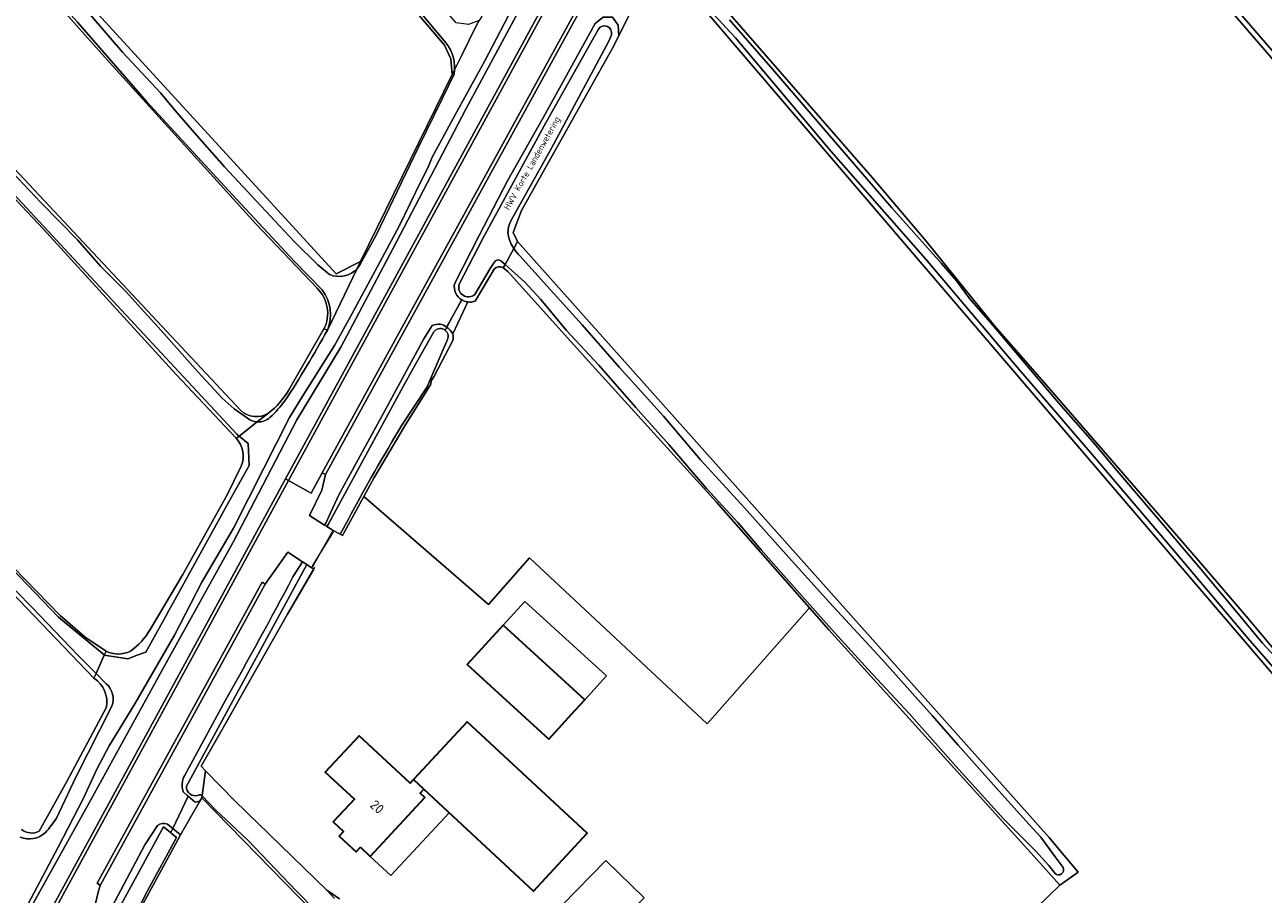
# Model space of a CAD drawing. Header units: metres. Extents: x 149984 to 156489, y 469398 to 478068.
# Tile 416 of 656: x 153178 to 153351, y 474618 to 474739. Entities that reach past the tile are written whole.
import ezdxf
from ezdxf.enums import TextEntityAlignment as Align

# ---------------------------------------------------------------- set-up
doc = ezdxf.new("R2010")
doc.units = ezdxf.units.M
doc.header["$LTSCALE"] = 0.75
for name, color, linetype, lineweight in [('B-WE-GK-BESCHOEIING-G', 252, 'GK-BESCHOEIING-SO', 18), ('B-WE-GR-GRAS-GV', 252, 'Continuous', 13), ('B-WE-KW-KUNSTWERK_DUIKER-G', 6, 'Continuous', 18), ('B-WE-OG-BEBOUWING-GV', 6, 'Continuous', 35), ('B-WE-OG-BEBOUWING-T18', 1, 'Continuous', 18), ('B-WE-OG-BEBOUWING_LUIFEL-GV', 6, 'Continuous', 18), ('B-WE-OG-BEBOUWING_OVERBOUWING-GV', 6, 'Continuous', 18), ('B-WE-OG-TERREIN_ERF-GV', 252, 'Continuous', 18), ('B-WE-OG-TERREIN_OEVER-GV', 252, 'Continuous', 18), ('B-WE-OG-TOPOGRAFIE-T18', 7, 'Continuous', 18), ('B-WE-OG-WATER-GV', 252, 'Continuous', 18), ('B-WE-OG-WATER_SLOOT-GV', 252, 'Continuous', 18), ('B-WE-OG-WEG-GV', 252, 'Continuous', 18), ('B-WE-VH-GESLOTENVERHARDING_ASFALT-GV', 252, 'Continuous', 18)]:
    doc.layers.add(name, color=color, linetype=linetype, lineweight=lineweight)
doc.styles.add('NLCS-ISO-M500-T18', font='NLCS-ISO.ttf', dxfattribs={"height": 0.9})
doc.styles.add('NLCS-ISO-M750-T18', font='NLCS-ISO.ttf', dxfattribs={"height": 1.35})
doc.linetypes.add('GK-BESCHOEIING-SO', pattern='A,18,-3,[1,NLCS.SHX,S=0.6,R=0,X=0,Y=0],-3', length=24)

msp = doc.modelspace()

# ---------------------------------------------------------------- linework, layer by layer
at = {"layer": 'B-WE-GK-BESCHOEIING-G', "flags": 128}
for points in [[(153202.578, 474635.673), (153206.079, 474641.791), (153209.558, 474647.97), (153214.646, 474656.914), (153218.451, 474663.447)], [(153203.199, 474635.036), (153202.578, 474635.673)], [(153220.102, 474618.402), (153207.295, 474630.835), (153203.199, 474635.036)]]:
    msp.add_lwpolyline(points, dxfattribs=at)
at = {"layer": 'B-WE-GR-GRAS-GV', "flags": 128}
msp.add_lwpolyline([(153167.074, 474790.302), (153159.561, 474798.238), (153145.674, 474787.08), (153146.765, 474785.889), (153221.41, 474704.396), (153224.834, 474706.109), (153237.636, 474732.229), (153237.423, 474734.4), (153236.543, 474736.326), (153232.156, 474741.422), (153226.536, 474747.932), (153218.142, 474757.766), (153214.862, 474761.583), (153215.089, 474761.773), (153210.733, 474766.605), (153187.197, 474795.962), (153172.547, 474784.266)], close=True, dxfattribs=at)
for points in [[(153354.899, 474731.175), (153330.305, 474759.666), (153300.873, 474797.699)], [(153146.765, 474785.889), (153145.674, 474787.08), (153144.682, 474786.619), (153143.396, 474785.549), (153142.588, 474784.857), (153127.242, 474771.722), (153128.487, 474770.392), (153208.051, 474685.371)], [(153218.754, 474702.415), (153210.194, 474711.377), (153189.876, 474733.805), (153175.904, 474749.476), (153157.621, 474769.317), (153144.921, 474783.413)], [(153207.475, 474681.464), (153199.115, 474690.381), (153180.537, 474710.69), (153164.697, 474727.454), (153150.012, 474743.154), (153138.573, 474755.718), (153127.105, 474768.441)], [(153268.917, 474749.366), (153276.379, 474740.633), (153284.925, 474730.843), (153296.265, 474717.792), (153303.773, 474708.953), (153313.317, 474697.159), (153319.946, 474689.627), (153331.823, 474675.898), (153342.075, 474664.088), (153348.421, 474656.643), (153356.219, 474647.389)], [(153268.319, 474746.592), (153267.167, 474747.505), (153263.551, 474742.983), (153260.9, 474737.681), (153260.178, 474736.236), (153247.28, 474713.257), (153246.129, 474710.161), (153246.724, 474708.933), (153320.966, 474625.755), (153322.283, 474624.111), (153324.983, 474620.91), (153322.414, 474619.064), (153309.781, 474606.789), (153308.918, 474605.834), (153314.285, 474599.934), (153314.35, 474599.99), (153315.277, 474600.88), (153323.258, 474592.3), (153419.726, 474484.604)], [(153764.311, 474258.257), (153588.833, 474372.324), (153563.628, 474400.279), (153532.472, 474437.27), (153466.855, 474513.867), (153412.623, 474577.864), (153268.319, 474746.592)], [(153099.789, 474745.236), (153102.629, 474741.547), (153106.137, 474737.686), (153115.003, 474728.729), (153125.385, 474718.35), (153133.852, 474709.655), (153143.095, 474699.169), (153149.802, 474691.786), (153159.232, 474681.626), (153168.057, 474672.109), (153174.769, 474665.119), (153182.894, 474656.729), (153186.393, 474653.716), (153189.302, 474651.741)], [(153187.624, 474647.977), (153173.984, 474662.187), (153156.824, 474680.622), (153140.217, 474698.776), (153128.162, 474711.638), (153117.614, 474722.223), (153104.828, 474735.477), (153098.708, 474742.197), (153097.529, 474743.701)], [(153243.491, 474705.074), (153240.846, 474700.606)], [(153287.503, 474657.795), (153274.523, 474672.539), (153256.224, 474692.689), (153245.405, 474704.736), (153244.729, 474705.244)], [(153239.8, 474700.482), (153237.71, 474696.02), (153237.78, 474695.74), (153237.78, 474695.52), (153237.75, 474695.18), (153235.07, 474690.03), (153234.7, 474689.48), (153234.62, 474688.99), (153231.013, 474683.185), (153226.691, 474675.907), (153225.282, 474673.319), (153242.711, 474658.273), (153248.426, 474664.782), (153273.191, 474641.604), (153287.503, 474657.795)], [(153214.75, 474688.11), (153219.719, 474696.711)], [(153195.476, 474654.768), (153200.016, 474662.467), (153206.191, 474673.549), (153208.189, 474677.553)], [(153179.971, 474626.602), (153183.818, 474633.538), (153189.368, 474643.929)], [(153254.857, 474577.161), (153250.192, 474581.937), (153246.519, 474586.402), (153242.231, 474590.789), (153240.149, 474593.034), (153224.002, 474609.436), (153202.668, 474631.259), (153202.413, 474630.813), (153199.718, 474626.108), (153199.716, 474626.105), (153199.349, 474625.434), (153192.697, 474613.27)]]:
    msp.add_lwpolyline(points, dxfattribs=at)
at = {"layer": 'B-WE-GR-GRAS-GV'}
for points in [[(153244.729, 474705.244, 0.3827573), (153243.491, 474705.074)], [(153219.719, 474696.711, 0.3283409), (153218.754, 474702.415)], [(153240.846, 474700.606, -0.1236814), (153239.8, 474700.482)], [(153212.012, 474684.991, 0.0922777), (153214.75, 474688.11)], [(153208.051, 474685.371, 0.3525585), (153212.012, 474684.991)], [(153208.189, 474677.553, 0.2933245), (153207.475, 474681.464)], [(153192.703, 474651.746, 0.104393), (153195.476, 474654.768)], [(153189.302, 474651.741, 0.2349294), (153192.703, 474651.746)], [(153189.368, 474643.929, 0.3021941), (153187.624, 474647.977)], [(153177.522, 474626.865, 0.2968094), (153179.971, 474626.602)]]:
    msp.add_lwpolyline(points, format="xyb", dxfattribs=at)
at = {"layer": 'B-WE-KW-KUNSTWERK_DUIKER-G', "flags": 128}
for points in [[(153236.672, 474696.573), (153239.031, 474700.913)], [(153218.141, 474663.68), (153218.147, 474663.691), (153221.065, 474668.383), (153221.068, 474668.389)], [(153198.358, 474626.38), (153200.757, 474631.519)], [(153198.3, 474626.429), (153198.302, 474626.432)]]:
    msp.add_lwpolyline(points, dxfattribs=at)
at = {"layer": 'B-WE-OG-BEBOUWING-GV', "flags": 128}
for points in [[(153244.748, 474655.376), (153239.723, 474649.89), (153251.093, 474639.475), (153254.794, 474643.515), (153256.125, 474644.968)], [(153239.72, 474641.89), (153232.225, 474633.824), (153233.683, 474632.47), (153248.969, 474618.266), (153256.463, 474626.331)], [(153224.81, 474624.375), (153226.179, 474623.102), (153233.804, 474631.307), (153233.159, 474631.906), (153233.683, 474632.47), (153232.225, 474633.824), (153231.756, 474633.319), (153224.628, 474639.943), (153219.911, 474634.866), (153223.976, 474631.088), (153221.015, 474627.902), (153222.429, 474626.588), (153221.83, 474625.943), (153224.211, 474623.731)]]:
    msp.add_lwpolyline(points, close=True, dxfattribs=at)
at = {"layer": 'B-WE-OG-BEBOUWING_LUIFEL-GV', "flags": 128}
for points in [[(153244.748, 474655.376), (153256.125, 474644.968), (153259.157, 474648.282), (153247.78, 474658.69)], [(153226.179, 474623.102), (153229.063, 474620.422), (153237.212, 474629.191), (153233.683, 474632.47), (153233.159, 474631.906), (153233.804, 474631.307)]]:
    msp.add_lwpolyline(points, close=True, dxfattribs=at)
at = {"layer": 'B-WE-OG-BEBOUWING_OVERBOUWING-GV', "flags": 128}
msp.add_lwpolyline([(153252.991, 474616.306), (153258.363, 474611.093), (153264.417, 474617.331), (153259.044, 474622.544)], close=True, dxfattribs=at)
at = {"layer": 'B-WE-OG-TERREIN_ERF-GV', "flags": 128}
for points in [[(153238.955, 474700.776), (153236.84, 474696.975)], [(153237.71, 474696.02), (153239.8, 474700.482)], [(153287.503, 474657.795), (153273.191, 474641.604), (153248.426, 474664.782), (153242.711, 474658.273), (153225.282, 474673.319), (153222.332, 474667.899), (153221.988, 474668.062), (153221.011, 474668.601), (153218.211, 474663.715), (153218.003, 474663.383), (153218.3, 474663.189), (153214.646, 474656.914), (153209.558, 474647.97), (153206.079, 474641.791), (153202.578, 474635.673), (153203.199, 474635.036), (153207.295, 474630.835), (153220.102, 474618.402), (153221.887, 474617.191)], [(153269.033, 474568.648), (153307.307, 474604.344), (153308.918, 474605.834), (153309.781, 474606.789), (153322.414, 474619.064), (153319.29, 474622.64), (153290.21, 474654.72), (153287.503, 474657.795)]]:
    msp.add_lwpolyline(points, dxfattribs=at)
at = {"layer": 'B-WE-OG-TERREIN_ERF-GV'}
for points in [[(153239.8, 474700.482, -0.1050176), (153238.955, 474700.776)], [(153236.84, 474696.975, -0.1124686), (153237.71, 474696.02)]]:
    msp.add_lwpolyline(points, format="xyb", dxfattribs=at)
at = {"layer": 'B-WE-OG-TERREIN_ERF-GV', "flags": 128}
for points in [[(153256.125, 474644.968), (153254.794, 474643.515), (153251.093, 474639.475), (153239.723, 474649.89), (153244.748, 474655.376)], [(153256.463, 474626.331), (153248.969, 474618.266), (153233.683, 474632.47), (153233.159, 474631.906), (153233.804, 474631.307), (153226.179, 474623.102), (153224.81, 474624.375), (153224.211, 474623.731), (153221.83, 474625.943), (153222.429, 474626.588), (153221.015, 474627.902), (153223.976, 474631.088), (153219.911, 474634.866), (153224.628, 474639.943), (153231.756, 474633.319), (153232.225, 474633.824), (153239.72, 474641.89)], [(153200.757, 474631.519), (153198.638, 474626.979), (153199.718, 474626.108), (153202.413, 474630.813), (153201.727, 474630.688)]]:
    msp.add_lwpolyline(points, close=True, dxfattribs=at)
at = {"layer": 'B-WE-OG-TERREIN_OEVER-GV', "flags": 128}
for points in [[(153294.876, 474802.126), (153295.672, 474802.043), (153297.379, 474801.866), (153300.873, 474797.699), (153330.305, 474759.666), (153354.899, 474731.175), (153410.392, 474663.858), (153412.122, 474661.759)], [(153412.407, 474662.662), (153406.032, 474669.482), (153400.821, 474676.352), (153393.883, 474685.389), (153387.238, 474693.145), (153369.517, 474714.356), (153358.536, 474728.113), (153347.262, 474741.104), (153335.936, 474754.382), (153313.3, 474782.874), (153301.769, 474797.43), (153298.106, 474801.975)], [(153169.803, 474759.907), (153178.211, 474750.564), (153186.14, 474741.684), (153191.596, 474735.347), (153196.902, 474729.671), (153198.96, 474727.189), (153201.008, 474724.817), (153205.844, 474719.368), (153213.509, 474711.095), (153215.617, 474708.854), (153218.871, 474705.682), (153220.511, 474704.316), (153220.99, 474704.154), (153221.506, 474704.062), (153222.043, 474704.052), (153222.582, 474704.127), (153223.102, 474704.286), (153223.584, 474704.523), (153224.014, 474704.823), (153224.38, 474705.173), (153224.834, 474706.109), (153221.41, 474704.396), (153146.765, 474785.889)], [(153144.921, 474783.413), (153157.621, 474769.317), (153175.904, 474749.476), (153189.876, 474733.805), (153210.194, 474711.377), (153218.754, 474702.415)], [(153219.46, 474702.169), (153215.617, 474706.11), (153206.974, 474715.454), (153195.021, 474728.433), (153185.319, 474739.523), (153174.925, 474751.038), (153163.244, 474763.749), (153151.667, 474776.176), (153148.635, 474779.46), (153145.187, 474783.775)], [(153125.336, 474525.131), (153115.025, 474505.657), (153113.11, 474502.042), (153114.499, 474501.046), (153115.664, 474500.211), (153119.061, 474506.046), (153120.327, 474508.423), (153128.589, 474523.434), (153137.197, 474540.109), (153143.463, 474550.472), (153158.668, 474579.248), (153168.259, 474597.05), (153177.34, 474613.26), (153187.169, 474630.996), (153197.91, 474650.534), (153207.063, 474666.974), (153215.953, 474684.023), (153222.063, 474694.181), (153229.3, 474707.825), (153239.503, 474727.413), (153249.395, 474745.709), (153255.207, 474756.266), (153261.868, 474768.305), (153267.56, 474779.51)], [(153208.051, 474685.371), (153128.487, 474770.392)], [(153128.596, 474769.75), (153130.971, 474767.448), (153136.204, 474762.091), (153140.485, 474757.068), (153145.179, 474751.927), (153150.704, 474745.945), (153156.483, 474739.729), (153162.314, 474733.621), (153169.846, 474725.569), (153176.259, 474718.551), (153180.206, 474714.381), (153185.33, 474709.141), (153188.527, 474705.491), (153192.092, 474701.878), (153194.648, 474699.103), (153196.981, 474696.497), (153202.152, 474690.668), (153205.526, 474687.075), (153207.208, 474685.558), (153209.047, 474684.247)], [(153127.105, 474768.441), (153138.573, 474755.718), (153150.012, 474743.154), (153164.697, 474727.454), (153180.537, 474710.69), (153199.115, 474690.381), (153207.475, 474681.464), (153207.865, 474681.767), (153207.542, 474682.036), (153188.359, 474702.674), (153139.411, 474755.458), (153127.408, 474768.639)], [(153358.127, 474642.7), (153348.668, 474653.547), (153338.136, 474666.078), (153327.236, 474678.869), (153315.919, 474692.033), (153303.685, 474706.519), (153290.514, 474721.472), (153277.184, 474737.337), (153269.17, 474746.022), (153267.437, 474747.704), (153267.377, 474747.728), (153267.167, 474747.505), (153268.319, 474746.592), (153412.623, 474577.864)], [(153097.529, 474743.701), (153098.708, 474742.197), (153104.828, 474735.477), (153117.614, 474722.223), (153128.162, 474711.638), (153140.217, 474698.776), (153156.824, 474680.622), (153173.984, 474662.187), (153187.624, 474647.977), (153187.917, 474648.633), (153185.382, 474651.209), (153178.99, 474657.821), (153170.208, 474666.768), (153165.938, 474671.057), (153157.595, 474680.182), (153145.488, 474693.266), (153134.036, 474706.342), (153121.163, 474719.418), (153111.259, 474729.399), (153106.729, 474734.063), (153098.289, 474743.501)], [(153246.51, 474742.431), (153242.199, 474734.155), (153238.103, 474726.695), (153236.215, 474723.268), (153234.807, 474720.678), (153234.279, 474719.295), (153233.308, 474717.401), (153230.239, 474711.063), (153227.2, 474705.444), (153223.648, 474698.873), (153221.185, 474694.404), (153216.675, 474687.224), (153214.934, 474684.366), (153211.293, 474677.174), (153207.096, 474668.926), (153202.675, 474661.365), (153198.88, 474653.993), (153193.327, 474644.417), (153189.758, 474638.555), (153188.01, 474635.258), (153186.18, 474631.248), (153182.637, 474624.367), (153178.401, 474616.371)], [(153260.773, 474739.133), (153260.019, 474740.244), (153258.71, 474740.244), (153257.598, 474739.346), (153250.367, 474726.265), (153245.388, 474717.473), (153241.378, 474709.74), (153237.938, 474703.018)], [(153276.305, 474739.881), (153282.393, 474732.923), (153290.016, 474724.036), (153298.972, 474713.614), (153305.922, 474705.852), (153308.008, 474703.441), (153309.81, 474700.947), (153313.037, 474697.281), (153317.548, 474691.95), (153322.3, 474686.357), (153327.044, 474680.969), (153330.429, 474676.903), (153336.884, 474669.333), (153341.873, 474663.466), (153346.685, 474657.75), (153350.734, 474652.884), (153354.299, 474648.979)], [(153356.219, 474647.389), (153348.421, 474656.643), (153342.075, 474664.088), (153331.823, 474675.898), (153319.946, 474689.627), (153313.317, 474697.159), (153303.773, 474708.953), (153296.265, 474717.792), (153284.925, 474730.843), (153276.379, 474740.633)], [(153238.608, 474702.979), (153241.884, 474709.349), (153250.755, 474725.602), (153258.036, 474738.577)], [(153246.209, 474707.958), (153246.724, 474708.933), (153246.129, 474710.161), (153247.28, 474713.257), (153260.178, 474736.236), (153260.9, 474737.681), (153260.773, 474739.133)], [(153259.85, 474737.755), (153259.507, 474736.877), (153251.492, 474721.952), (153245.81, 474711.805)], [(153324.983, 474620.91), (153322.283, 474624.111), (153320.966, 474625.755), (153246.724, 474708.933), (153246.209, 474707.958)], [(153247.121, 474706.854), (153249.987, 474703.661), (153255.768, 474697.296), (153260.938, 474691.361), (153267.12, 474684.532), (153272.271, 474678.464), (153278.438, 474671.743), (153283.818, 474665.721), (153290.293, 474658.535), (153297.603, 474650.627), (153304.599, 474642.767), (153308.242, 474638.62), (153313.562, 474632.654), (153318.108, 474627.586), (153319.769, 474625.765), (153321.768, 474623.057), (153322.893, 474621.545)], [(153243.645, 474706.212), (153243.4, 474705.83), (153242.92, 474705.16), (153240.778, 474701.534)], [(153240.846, 474700.606), (153243.491, 474705.074)], [(153244.729, 474705.244), (153245, 474705.717), (153244.432, 474706.222)], [(153321.765, 474620.736), (153320.88, 474621.836), (153319.031, 474623.877), (153317.067, 474625.816), (153314.611, 474628.304), (153307.898, 474635.678), (153301.399, 474643.046), (153295.667, 474649.167), (153290.582, 474654.811), (153284.59, 474661.535), (153280.749, 474665.886), (153277.475, 474669.697), (153273.123, 474674.43), (153267.857, 474680.613), (153263.244, 474685.737), (153258.108, 474691.676), (153253.554, 474696.518), (153249.972, 474700.807), (153247.782, 474703.246), (153245, 474705.717), (153244.729, 474705.244), (153245.405, 474704.736), (153256.224, 474692.689), (153274.523, 474672.539), (153287.503, 474657.795), (153290.21, 474654.72), (153319.29, 474622.64), (153322.414, 474619.064), (153324.983, 474620.91)], [(153220.2, 474696.561), (153220.125, 474696.584), (153219.719, 474696.711), (153214.75, 474688.11)], [(153219.719, 474696.711), (153220.125, 474696.584), (153220.2, 474696.561)], [(153234.846, 474697.182), (153233.679, 474695.346), (153228.334, 474685.466), (153221.76, 474673.489), (153219.975, 474669.606), (153219.808, 474669.35), (153220.123, 474669.154)], [(153220.123, 474669.154), (153220.298, 474669.434), (153230.79, 474688.69), (153232.239, 474691.271), (153235.042, 474696.318)], [(153223.127, 474670.177), (153221.988, 474668.062), (153222.332, 474667.899), (153225.282, 474673.319), (153226.691, 474675.907), (153231.013, 474683.185), (153234.62, 474688.99), (153234.7, 474689.48), (153235.07, 474690.03), (153237.75, 474695.18), (153237.78, 474695.52), (153237.78, 474695.74), (153237.71, 474696.02)], [(153236.97, 474695.237), (153234.784, 474690.173), (153234.122, 474688.639), (153230.602, 474683.302)], [(153212.012, 474684.991), (153210.403, 474683.74)], [(153210.403, 474683.74), (153212.012, 474684.991)], [(153189.302, 474651.741), (153189.063, 474651.205), (153189.956, 474651.062), (153192.328, 474650.683), (153193.67, 474651.174), (153194.863, 474651.611), (153197.875, 474657.062), (153197.887, 474657.084), (153198.663, 474658.488), (153206.222, 474672.168), (153209.262, 474677.671), (153209.129, 474680.714), (153207.865, 474681.767), (153207.475, 474681.464)], [(153208.189, 474677.553), (153206.191, 474673.549), (153200.016, 474662.467), (153195.476, 474654.768)], [(153165.076, 474674.76), (153182.671, 474656.504), (153189.021, 474651.212), (153189.063, 474651.205), (153189.302, 474651.741), (153186.393, 474653.716), (153182.894, 474656.729), (153174.769, 474665.119)], [(153200.525, 474632.894), (153217.317, 474663.83)], [(153217.317, 474663.83), (153216.73, 474664.213), (153215.388, 474662.101)], [(153189.328, 474647.199), (153187.917, 474648.633), (153187.624, 474647.977)], [(153205.975, 474644.925), (153200.261, 474634.365)], [(153189.368, 474643.929), (153183.818, 474633.538), (153179.971, 474626.602)], [(153182.379, 474628.439), (153185.07, 474634.139), (153190.119, 474644.059)], [(153200.089, 474632.091), (153200.637, 474631.622), (153200.757, 474631.519), (153201.727, 474630.688), (153202.413, 474630.813), (153202.668, 474631.259), (153202.714, 474631.586), (153202.67, 474631.638)], [(153223.632, 474610.399), (153215.878, 474618.253), (153209.074, 474625.343), (153204.606, 474629.605), (153202.741, 474631.553), (153202.714, 474631.586), (153202.668, 474631.259), (153224.002, 474609.436)], [(153196.498, 474627.418), (153194.707, 474624.71), (153189.34, 474614.513), (153186.447, 474608.88)], [(153186.901, 474608.124), (153197.337, 474627.241), (153198.3, 474626.429), (153198.358, 474626.38), (153199.122, 474625.736), (153195.097, 474618.276), (153192.327, 474612.922)], [(153191.935, 474611.877), (153192.697, 474613.27), (153199.349, 474625.434), (153199.716, 474626.105), (153199.718, 474626.108), (153198.638, 474626.979), (153197.868, 474627.599)], [(153221.887, 474617.191), (153220.102, 474618.402), (153221.192, 474617.229)]]:
    msp.add_lwpolyline(points, dxfattribs=at)
for points in [[(153214.862, 474761.583), (153218.142, 474757.766), (153226.536, 474747.932), (153232.156, 474741.422), (153236.543, 474736.326), (153237.423, 474734.4), (153237.636, 474732.229), (153237.953, 474732.875), (153237.958, 474733.424), (153237.903, 474734.001), (153237.787, 474734.573), (153237.61, 474735.129), (153237.376, 474735.66), (153237.092, 474736.158), (153236.762, 474736.616), (153230.751, 474743.851), (153224.988, 474750.673), (153218.489, 474758.002), (153215.089, 474761.773)], [(153224.969, 474706.08), (153227.023, 474709.8), (153232.912, 474722.09), (153236.265, 474728.927), (153237.888, 474732.29), (153237.952, 474732.85), (153237.953, 474732.875), (153237.636, 474732.229), (153224.834, 474706.109), (153224.38, 474705.173), (153224.71, 474705.603)]]:
    msp.add_lwpolyline(points, close=True, dxfattribs=at)
at = {"layer": 'B-WE-OG-TERREIN_OEVER-GV'}
for points in [[(153258.036, 474738.577, -0.8435835), (153259.85, 474737.755)], [(153245.81, 474711.805, 0.1447854), (153245.415, 474709.935)], [(153245.415, 474709.935, 0.0927421), (153246.209, 474707.958)], [(153246.209, 474707.958, 0.0622196), (153247.121, 474706.854)], [(153243.491, 474705.074, -0.3827573), (153244.729, 474705.244)], [(153244.432, 474706.222, 0.3786123), (153243.645, 474706.212)], [(153218.754, 474702.415, -0.3283409), (153219.719, 474696.711)], [(153220.2, 474696.561, 0.2707239), (153219.46, 474702.169)], [(153237.938, 474703.018, 0.3112595), (153238.955, 474700.776)], [(153240.778, 474701.534, -0.7784057), (153238.608, 474702.979)], [(153238.955, 474700.776, 0.1050176), (153239.8, 474700.482)], [(153239.8, 474700.482, 0.1236814), (153240.846, 474700.606)], [(153214.282, 474686.705, 0.0206761), (153220.2, 474696.561)], [(153235.927, 474697.395, 0.1274389), (153234.846, 474697.182)], [(153235.042, 474696.318, -0.891894), (153236.97, 474695.237)], [(153236.84, 474696.975, 0.0870217), (153235.927, 474697.395)], [(153237.71, 474696.02, 0.1124686), (153236.84, 474696.975)], [(153214.75, 474688.11, -0.0922777), (153212.012, 474684.991)], [(153212.205, 474684.387, 0.0457086), (153214.282, 474686.705)], [(153212.012, 474684.991, -0.3525585), (153208.051, 474685.371)], [(153209.047, 474684.247, 0.1506978), (153210.403, 474683.74)], [(153210.403, 474683.74, 0.2033504), (153212.205, 474684.387)], [(153230.602, 474683.302, 0.0121449), (153223.127, 474670.177)], [(153207.475, 474681.464, -0.2933245), (153208.189, 474677.553)], [(153215.388, 474662.101, -0.0076897), (153205.975, 474644.925)], [(153195.476, 474654.768, -0.104393), (153192.703, 474651.746)], [(153192.703, 474651.746, -0.2349294), (153189.302, 474651.741)], [(153187.624, 474647.977, -0.3021941), (153189.368, 474643.929)], [(153190.119, 474644.059, 0.3109869), (153189.328, 474647.199)], [(153200.261, 474634.365, 0.208251), (153200.089, 474632.091)], [(153202.19, 474631.637, -0.5406032), (153200.525, 474632.894)], [(153202.67, 474631.638, 0.264579), (153202.19, 474631.637)], [(153180.853, 474626.435, 0.0363611), (153182.379, 474628.439)], [(153197.868, 474627.599, 0.2800777), (153196.498, 474627.418)], [(153177.329, 474625.767, 0.2878342), (153180.853, 474626.435)], [(153179.971, 474626.602, -0.2968094), (153177.522, 474626.865)], [(153322.893, 474621.545, -0.8623936), (153321.765, 474620.736)]]:
    msp.add_lwpolyline(points, format="xyb", dxfattribs=at)
at = {"layer": 'B-WE-OG-WATER-GV', "flags": 128}
for points in [[(153298.106, 474801.975), (153301.769, 474797.43), (153313.3, 474782.874), (153335.936, 474754.382), (153347.262, 474741.104), (153358.536, 474728.113), (153369.517, 474714.356), (153387.238, 474693.145), (153393.883, 474685.389), (153400.821, 474676.352), (153406.032, 474669.482), (153412.407, 474662.662)], [(153269.17, 474746.022), (153277.184, 474737.337), (153290.514, 474721.472), (153303.685, 474706.519), (153315.919, 474692.033), (153327.236, 474678.869), (153338.136, 474666.078), (153348.668, 474653.547), (153358.127, 474642.7)], [(153354.299, 474648.979), (153350.734, 474652.884), (153346.685, 474657.75), (153341.873, 474663.466), (153336.884, 474669.333), (153330.429, 474676.903), (153327.044, 474680.969), (153322.3, 474686.357), (153317.548, 474691.95), (153313.037, 474697.281), (153309.81, 474700.947), (153308.008, 474703.441), (153305.922, 474705.852), (153298.972, 474713.614), (153290.016, 474724.036), (153282.393, 474732.923), (153276.305, 474739.881)]]:
    msp.add_lwpolyline(points, dxfattribs=at)
at = {"layer": 'B-WE-OG-WATER_SLOOT-GV', "flags": 128}
for points in [[(153145.187, 474783.775), (153148.635, 474779.46), (153151.667, 474776.176), (153163.244, 474763.749), (153174.925, 474751.038), (153185.319, 474739.523), (153195.021, 474728.433), (153206.974, 474715.454), (153215.617, 474706.11), (153219.46, 474702.169)], [(153264.46, 474780.77), (153259.18, 474770.89), (153248.98, 474752.74), (153241.5, 474739.92), (153241.402, 474739.748), (153240.99, 474739.03), (153238.96, 474734.931), (153237.953, 474732.875), (153237.952, 474732.85), (153237.888, 474732.29), (153236.265, 474728.927), (153232.912, 474722.09), (153227.023, 474709.8), (153224.969, 474706.08), (153224.71, 474705.603), (153224.38, 474705.173), (153220.2, 474696.561)], [(153220.2, 474696.561), (153224.38, 474705.173), (153224.014, 474704.823), (153223.584, 474704.523), (153223.102, 474704.286), (153222.582, 474704.127), (153222.043, 474704.052), (153221.506, 474704.062), (153220.99, 474704.154), (153220.511, 474704.316), (153218.871, 474705.682), (153215.617, 474708.854), (153213.509, 474711.095), (153205.844, 474719.368), (153201.008, 474724.817), (153198.96, 474727.189), (153196.902, 474729.671), (153191.596, 474735.347), (153186.14, 474741.684), (153178.211, 474750.564), (153169.803, 474759.907), (153161.49, 474769.078), (153153.345, 474777.597)], [(153209.047, 474684.247), (153207.208, 474685.558), (153205.526, 474687.075), (153202.152, 474690.668), (153196.981, 474696.497), (153194.648, 474699.103), (153192.092, 474701.878), (153188.527, 474705.491), (153185.33, 474709.141), (153180.206, 474714.381), (153176.259, 474718.551), (153169.846, 474725.569), (153162.314, 474733.621), (153156.483, 474739.729), (153150.704, 474745.945), (153145.179, 474751.927), (153140.485, 474757.068), (153136.204, 474762.091), (153130.971, 474767.448), (153128.596, 474769.75)], [(153127.408, 474768.639), (153139.411, 474755.458), (153188.359, 474702.674), (153207.542, 474682.036), (153207.865, 474681.767)], [(153178.401, 474616.371), (153182.637, 474624.367), (153186.18, 474631.248), (153188.01, 474635.258), (153189.758, 474638.555), (153193.327, 474644.417), (153198.88, 474653.993), (153202.675, 474661.365), (153207.096, 474668.926), (153211.293, 474677.174), (153214.934, 474684.366), (153216.675, 474687.224), (153221.185, 474694.404), (153223.648, 474698.873), (153227.2, 474705.444), (153230.239, 474711.063), (153233.308, 474717.401), (153234.279, 474719.295), (153234.807, 474720.678), (153236.215, 474723.268), (153238.103, 474726.695), (153242.199, 474734.155), (153246.51, 474742.431)], [(153258.036, 474738.577), (153250.755, 474725.602), (153241.884, 474709.349), (153238.608, 474702.979)], [(153245.81, 474711.805), (153251.492, 474721.952), (153259.507, 474736.877), (153259.85, 474737.755)], [(153244.432, 474706.222), (153245, 474705.717), (153245.3, 474706.24), (153246.209, 474707.958)], [(153246.209, 474707.958), (153245.3, 474706.24), (153245, 474705.717), (153247.782, 474703.246), (153249.972, 474700.807), (153253.554, 474696.518), (153258.108, 474691.676), (153263.244, 474685.737), (153267.857, 474680.613), (153273.123, 474674.43), (153277.475, 474669.697), (153280.749, 474665.886), (153284.59, 474661.535), (153290.582, 474654.811), (153295.667, 474649.167), (153301.399, 474643.046), (153307.898, 474635.678), (153314.611, 474628.304), (153317.067, 474625.816), (153319.031, 474623.877), (153320.88, 474621.836), (153321.765, 474620.736)], [(153322.893, 474621.545), (153321.768, 474623.057), (153319.769, 474625.765), (153318.108, 474627.586), (153313.562, 474632.654), (153308.242, 474638.62), (153304.599, 474642.767), (153297.603, 474650.627), (153290.293, 474658.535), (153283.818, 474665.721), (153278.438, 474671.743), (153272.271, 474678.464), (153267.12, 474684.532), (153260.938, 474691.361), (153255.768, 474697.296), (153249.987, 474703.661), (153247.121, 474706.854)], [(153240.778, 474701.534), (153242.92, 474705.16), (153243.4, 474705.83), (153243.645, 474706.212)], [(153235.042, 474696.318), (153232.239, 474691.271), (153230.79, 474688.69), (153220.298, 474669.434), (153220.123, 474669.154)], [(153230.602, 474683.302), (153234.122, 474688.639), (153234.784, 474690.173), (153236.97, 474695.237)], [(153210.403, 474683.74), (153207.865, 474681.767), (153209.129, 474680.714), (153209.262, 474677.671), (153206.222, 474672.168), (153198.663, 474658.488), (153197.887, 474657.084), (153197.875, 474657.062), (153194.863, 474651.611), (153193.67, 474651.174), (153192.328, 474650.683), (153189.956, 474651.062), (153189.063, 474651.205), (153187.917, 474648.633), (153189.328, 474647.199)], [(153207.865, 474681.767), (153210.403, 474683.74)], [(153170.208, 474666.768), (153178.99, 474657.821), (153185.382, 474651.209), (153187.917, 474648.633), (153189.063, 474651.205), (153189.021, 474651.212), (153182.671, 474656.504), (153165.076, 474674.76)], [(153220.123, 474669.154), (153221.011, 474668.601), (153221.988, 474668.062), (153223.127, 474670.177)], [(153217.317, 474663.83), (153200.525, 474632.894)], [(153202.67, 474631.638), (153202.714, 474631.586), (153203.199, 474635.036), (153202.578, 474635.673), (153206.079, 474641.791), (153209.558, 474647.97), (153214.646, 474656.914), (153218.3, 474663.189), (153218.003, 474663.383), (153217.317, 474663.83)], [(153190.119, 474644.059), (153185.07, 474634.139), (153182.379, 474628.439)], [(153221.192, 474617.229), (153220.102, 474618.402), (153207.295, 474630.835), (153203.199, 474635.036), (153202.714, 474631.586), (153202.741, 474631.553), (153204.606, 474629.605), (153209.074, 474625.343), (153215.878, 474618.253), (153223.632, 474610.399)], [(153192.327, 474612.922), (153195.097, 474618.276), (153199.122, 474625.736), (153198.358, 474626.38), (153198.3, 474626.429), (153197.337, 474627.241), (153186.901, 474608.124)]]:
    msp.add_lwpolyline(points, dxfattribs=at)
msp.add_lwpolyline([(153215.089, 474761.773), (153218.489, 474758.002), (153224.988, 474750.673), (153230.751, 474743.851), (153236.762, 474736.616), (153237.092, 474736.158), (153237.376, 474735.66), (153237.61, 474735.129), (153237.787, 474734.573), (153237.903, 474734.001), (153237.958, 474733.424), (153237.953, 474732.875), (153238.96, 474734.931), (153240.99, 474739.03), (153241.402, 474739.748), (153239.88, 474739.214), (153238.184, 474739.451), (153234.12, 474744.209), (153221.567, 474758.89), (153217.497, 474763.793)], close=True, dxfattribs=at)
at = {"layer": 'B-WE-OG-WATER_SLOOT-GV'}
for points in [[(153259.85, 474737.755, 0.8435835), (153258.036, 474738.577)], [(153245.415, 474709.935, -0.1447854), (153245.81, 474711.805)], [(153246.209, 474707.958, -0.0927421), (153245.415, 474709.935)], [(153247.121, 474706.854, -0.0622196), (153246.209, 474707.958)], [(153243.645, 474706.212, -0.3786123), (153244.432, 474706.222)], [(153219.46, 474702.169, -0.2707239), (153220.2, 474696.561)], [(153238.608, 474702.979, 0.7784057), (153240.778, 474701.534)], [(153220.2, 474696.561, -0.0206761), (153214.282, 474686.705)], [(153236.97, 474695.237, 0.891894), (153235.042, 474696.318)], [(153214.282, 474686.705, -0.0457086), (153212.205, 474684.387)], [(153210.403, 474683.74, -0.1506978), (153209.047, 474684.247)], [(153212.205, 474684.387, -0.2033504), (153210.403, 474683.74)], [(153223.127, 474670.177, -0.0121449), (153230.602, 474683.302)], [(153189.328, 474647.199, -0.3109869), (153190.119, 474644.059)], [(153200.525, 474632.894, 0.5406032), (153202.19, 474631.637)], [(153202.19, 474631.637, -0.264579), (153202.67, 474631.638)], [(153182.379, 474628.439, -0.0363611), (153180.853, 474626.435)], [(153180.853, 474626.435, -0.2878342), (153177.329, 474625.767)], [(153321.765, 474620.736, 0.8623936), (153322.893, 474621.545)]]:
    msp.add_lwpolyline(points, format="xyb", dxfattribs=at)
at = {"layer": 'B-WE-OG-WEG-GV', "flags": 128}
for points in [[(153061.207, 474404.177), (153058.614, 474400.355), (153063.758, 474401.147), (153079.154, 474429.178), (153092.472, 474453.397), (153113.989, 474492.529), (153118.11, 474500), (153134.501, 474529.711), (153148.42, 474555.226), (153163.864, 474583.144), (153214.339, 474675.795), (153270.648, 474779.153), (153270.341, 474781.452), (153270.302, 474782.097), (153270.134, 474782.859), (153269.532, 474783.936), (153268.396, 474784.655)], [(153267.56, 474779.51), (153261.868, 474768.305), (153255.207, 474756.266), (153249.395, 474745.709), (153239.503, 474727.413), (153229.3, 474707.825), (153222.063, 474694.181), (153215.953, 474684.023), (153207.063, 474666.974), (153197.91, 474650.534), (153187.169, 474630.996), (153177.34, 474613.26)], [(153270.621, 474768.789), (153219.94, 474676.412), (153219.416, 474674.201), (153217.688, 474670.671), (153219.808, 474669.35), (153219.975, 474669.606), (153221.76, 474673.489), (153228.334, 474685.466), (153233.679, 474695.346), (153234.846, 474697.182)], [(153237.938, 474703.018), (153241.378, 474709.74), (153245.388, 474717.473), (153250.367, 474726.265), (153257.598, 474739.346), (153258.71, 474740.244), (153260.019, 474740.244), (153260.773, 474739.133), (153260.9, 474737.681), (153263.551, 474742.983), (153267.167, 474747.505), (153267.072, 474747.58)], [(153236.84, 474696.975), (153238.955, 474700.776)], [(153216.73, 474664.213), (153214.657, 474665.565), (153211.536, 474661.095), (153188.468, 474619.049), (153188.216, 474618.093), (153187.847, 474616.528), (153187.599, 474615.709), (153186.968, 474614.037), (153185.982, 474611.601), (153184.682, 474608.449), (153186.62, 474606.72), (153187.193, 474606.231), (153187.325, 474606.58), (153186.465, 474607.325)], [(153215.388, 474662.101), (153216.73, 474664.213)], [(153200.261, 474634.365), (153205.975, 474644.925)], [(153197.868, 474627.599), (153198.638, 474626.979), (153200.757, 474631.519), (153200.637, 474631.622), (153200.089, 474632.091)], [(153186.447, 474608.88), (153189.34, 474614.513), (153194.707, 474624.71), (153196.498, 474627.418)]]:
    msp.add_lwpolyline(points, dxfattribs=at)
at = {"layer": 'B-WE-OG-WEG-GV'}
for points in [[(153238.955, 474700.776, -0.3112595), (153237.938, 474703.018)], [(153234.846, 474697.182, -0.1274389), (153235.927, 474697.395)], [(153235.927, 474697.395, -0.0870217), (153236.84, 474696.975)], [(153205.975, 474644.925, 0.0076897), (153215.388, 474662.101)], [(153200.089, 474632.091, -0.208251), (153200.261, 474634.365)], [(153196.498, 474627.418, -0.2800777), (153197.868, 474627.599)]]:
    msp.add_lwpolyline(points, format="xyb", dxfattribs=at)
at = {"layer": 'B-WE-VH-GESLOTENVERHARDING_ASFALT-GV', "flags": 128}
for points in [[(153332.132, 474890.965), (153276.533, 474788.909), (153271.087, 474778.914), (153214.778, 474675.554), (153217.935, 474673.82), (153219.489, 474676.652), (153270.183, 474769.03), (153275.045, 474777.801), (153284.763, 474795.945), (153294.192, 474813.434), (153299.51, 474823.283), (153302.056, 474826.927), (153302.466, 474826.641), (153304.391, 474827.255), (153306.065, 474827.159), (153307.307, 474826.782), (153309.821, 474832.621)], [(153187.847, 474616.528), (153188.216, 474618.093), (153188.468, 474619.049), (153188.073, 474619.367), (153211.114, 474661.365), (153211.536, 474661.095), (153214.657, 474665.565), (153216.73, 474664.213), (153217.317, 474663.83), (153218.003, 474663.383), (153218.211, 474663.715), (153221.011, 474668.601), (153220.123, 474669.154), (153219.808, 474669.35), (153217.688, 474670.671), (153219.416, 474674.201), (153219.94, 474676.412), (153219.489, 474676.652), (153217.935, 474673.82), (153214.778, 474675.554), (153164.302, 474582.902)]]:
    msp.add_lwpolyline(points, dxfattribs=at)
for points in [[(153284.763, 474795.945), (153275.045, 474777.801), (153270.183, 474769.03), (153219.489, 474676.652), (153219.94, 474676.412), (153270.621, 474768.789), (153275.484, 474777.562), (153285.203, 474795.708), (153294.632, 474813.197), (153299.936, 474823.02), (153302.466, 474826.641), (153302.056, 474826.927), (153299.51, 474823.283), (153294.192, 474813.434)], [(153270.648, 474779.153), (153214.339, 474675.795), (153214.778, 474675.554), (153271.087, 474778.914)], [(153118.11, 474500), (153113.989, 474492.529), (153092.472, 474453.397), (153079.154, 474429.178), (153063.758, 474401.147), (153064.084, 474400.923), (153079.592, 474428.937), (153092.91, 474453.156), (153114.427, 474492.288), (153118.548, 474499.759), (153118.681, 474500), (153134.939, 474529.471), (153148.858, 474554.985), (153164.302, 474582.902), (153214.778, 474675.554), (153214.339, 474675.795), (153163.864, 474583.144), (153148.42, 474555.226), (153134.501, 474529.711)], [(153188.073, 474619.367), (153188.468, 474619.049), (153211.536, 474661.095), (153211.114, 474661.365)]]:
    msp.add_lwpolyline(points, close=True, dxfattribs=at)

# ---------------------------------------------------------------- texts
at = {"layer": 'B-WE-OG-BEBOUWING-T18', "style": 'NLCS-ISO-M750-T18'}
msp.add_text('20', height=1.35, rotation=317.2, dxfattribs=at).set_placement((153227.142, 474630.014), align=Align.MIDDLE)
at = {"layer": 'B-WE-OG-TOPOGRAFIE-T18', "style": 'NLCS-ISO-M500-T18'}
msp.add_text('HWV Korte Landenwetering', height=0.9, rotation=60.7, dxfattribs=at).set_placement((153248.866, 474719.787), align=Align.MIDDLE)

doc.saveas('drawing.dxf')
